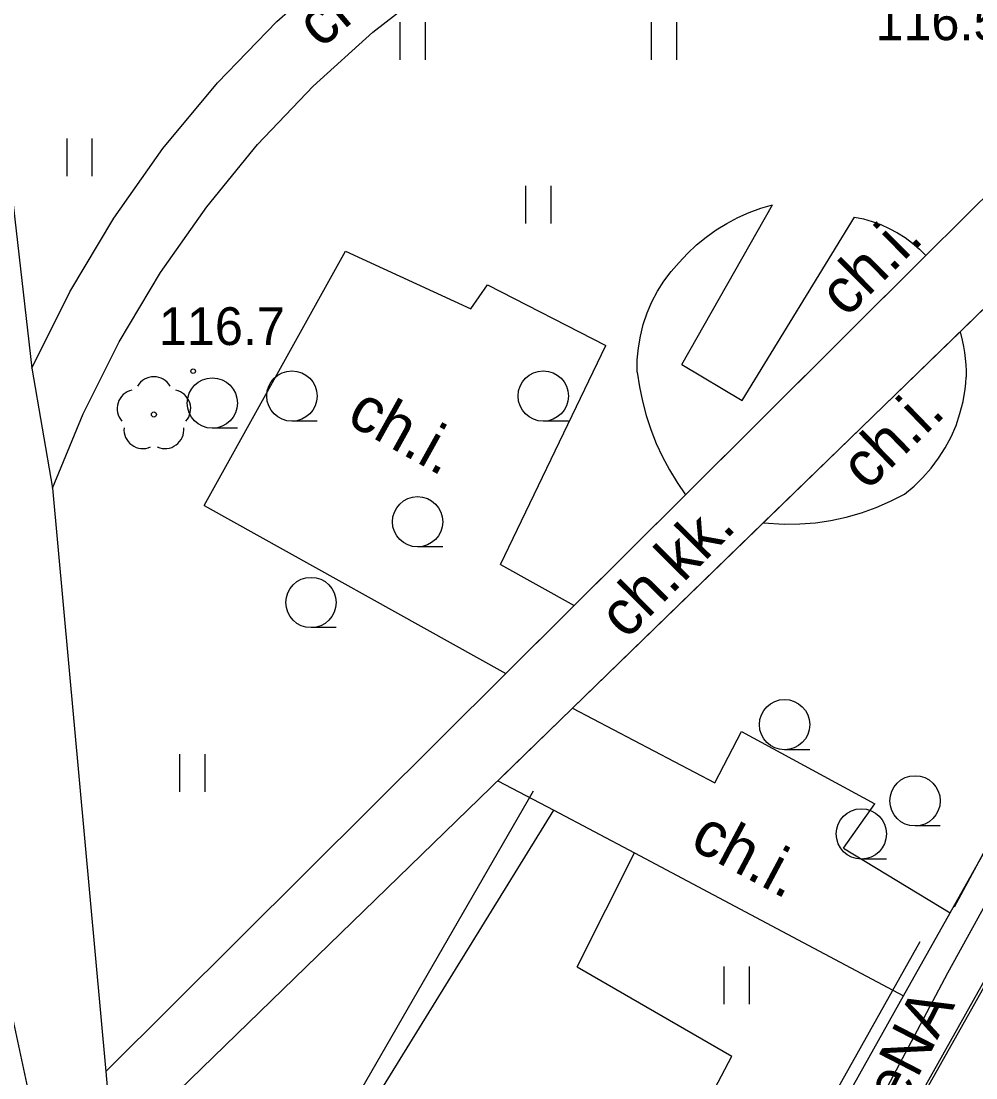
# Model space of a CAD drawing. Extents: x 6434771 to 6436222, y 5663454 to 5664782.
# Drawn here: x 6435559.28 to 6435578.27, y 5664007.55 to 5664028.56 of the extents above; entities that cross this region are included whole.
import ezdxf

# ---------------------------------------------------------------- set-up
doc = ezdxf.new("R2010")
doc.units = 0
for name, color, linetype in [('Warstwa 11', 7, 'Continuous'), ('Warstwa 12', 7, 'Continuous'), ('Warstwa 13', 7, 'Continuous'), ('Warstwa 4', 7, 'Continuous'), ('Warstwa 5', 7, 'Continuous'), ('Warstwa 6', 7, 'Continuous'), ('Warstwa 9', 7, 'Continuous')]:
    doc.layers.add(name, color=color, linetype=linetype)

msp = doc.modelspace()

# ---------------------------------------------------------------- linework, layer by layer
at = {"layer": 'Warstwa 11'}
msp.add_circle((6435561.923, 5664020.739), 0.05, dxfattribs=at)
for centre, start, end in [((6435561.923, 5664021.114), 30.1471, 149.8529), ((6435561.566, 5664020.855), 102.1471, 221.8529), ((6435562.28, 5664020.855), 318.1471, 77.8529), ((6435561.703, 5664020.436), 174.1471, 293.8529), ((6435562.143, 5664020.436), 246.1471, 5.8529)]:
    msp.add_arc(centre, 0.375, start, end, dxfattribs=at)
at = {"layer": 'Warstwa 12'}
for points in [[(6435631.549, 5664121.292), (6435637.248, 5664117.898), (6435639.048, 5664116.863), (6435636.832, 5664113.039), (6435573.112, 5663999.914), (6435567.369, 5663989.773), (6435556.895, 5663969.528), (6435551.55, 5663961.662), (6435548.98, 5663960.053), (6435545.915, 5663958.84), (6435541.4, 5663958.414), (6435537.043, 5663959.497), (6435521.938, 5663967.479), (6435521.907, 5663967.449), (6435520.396, 5663968.198), (6435507.178, 5663968.407), (6435506.471, 5663968.695), (6435506.124, 5663968.813)], [(6435613.773, 5664073.054), (6435611.935, 5664069.649), (6435608.927, 5664064.214), (6435606.38, 5664059.602), (6435604.048, 5664055.441), (6435601.431, 5664051.001), (6435598.591, 5664045.89), (6435596.298, 5664041.884), (6435593.193, 5664036.409), (6435591.865, 5664034.013), (6435589.351, 5664029.314), (6435586.652, 5664024.478), (6435583.855, 5664019.378), (6435580.904, 5664014.034), (6435579.535, 5664011.433), (6435576.909, 5664006.754), (6435573.014, 5663999.95), (6435571.264, 5663996.881), (6435567.502, 5663990.275), (6435564.072, 5663984.352), (6435560.777, 5663978.635), (6435556.325, 5663970.985)], [(6435585.024, 5664025.105), (6435585.907, 5664024.521), (6435585.144, 5664023.201), (6435583.485, 5664020.132), (6435581.592, 5664016.767), (6435579.38, 5664012.663), (6435577.71, 5664009.633), (6435575.605, 5664005.669), (6435575.368, 5664005.298), (6435574.303, 5664003.544), (6435573.055, 5664001.41), (6435570.795, 5663997.498), (6435569.639, 5663995.57), (6435568.325, 5663993.418), (6435566.92, 5663990.963), (6435565.318, 5663988.295), (6435564.001, 5663986.108), (6435562.162, 5663982.899), (6435560.639, 5663980.319), (6435557.776, 5663975.587), (6435555.938, 5663972.523)]]:
    msp.add_lwpolyline(points, dxfattribs=at)
at = {"layer": 'Warstwa 13'}
msp.add_circle((6435562.705, 5664021.601), 0.045, dxfattribs=at)
at = {"layer": 'Warstwa 4'}
for points in [[(6435585.311, 5664024.766), (6435577.842, 5664010.948)], [(6435569.469, 5664013.25), (6435564.042, 5664003.854)], [(6435577.158, 5664010.254), (6435571.323, 5663999.865)]]:
    msp.add_lwpolyline(points, dxfattribs=at)
at = {"layer": 'Warstwa 5'}
for p, q in [((6435557.193, 5664041.753), (6435559.494, 5664021.659)), ((6435564.371, 5664028.551), (6435565.644, 5664029.676)), ((6435566.275, 5664028.34), (6435567.536, 5664029.324)), ((6435563.189, 5664027.332), (6435564.371, 5664028.551)), ((6435566.824, 5664027.786), (6435566.824, 5664028.536)), ((6435567.324, 5664027.786), (6435567.324, 5664028.536)), ((6435571.824, 5664027.786), (6435571.824, 5664028.536)), ((6435572.324, 5664027.786), (6435572.324, 5664028.536)), ((6435577.278, 5664023.896), (6435581.967, 5664028.557)), ((6435565.09, 5664027.265), (6435566.275, 5664028.34)), ((6435577.959, 5664022.384), (6435583.445, 5664027.707)), ((6435562.104, 5664026.025), (6435563.189, 5664027.332)), ((6435563.987, 5664026.105), (6435565.09, 5664027.265)), ((6435560.195, 5664025.476), (6435560.195, 5664026.226)), ((6435560.695, 5664025.476), (6435560.695, 5664026.226)), ((6435561.123, 5664024.638), (6435562.104, 5664026.025)), ((6435562.973, 5664024.867), (6435563.987, 5664026.105)), ((6435569.324, 5664024.536), (6435569.324, 5664025.286)), ((6435569.824, 5664024.536), (6435569.824, 5664025.286)), ((6435572.424, 5664021.733), (6435574.229, 5664024.909)), ((6435573.993, 5664024.838), (6435574.229, 5664024.909)), ((6435562.053, 5664023.558), (6435562.973, 5664024.867)), ((6435573.537, 5664024.652), (6435573.762, 5664024.753)), ((6435573.762, 5664024.753), (6435573.993, 5664024.838)), ((6435560.251, 5664023.18), (6435561.123, 5664024.638)), ((6435573.11, 5664024.408), (6435573.32, 5664024.537)), ((6435573.32, 5664024.537), (6435573.537, 5664024.652)), ((6435573.624, 5664021.014), (6435575.856, 5664024.661)), ((6435575.856, 5664024.661), (6435576.035, 5664024.625)), ((6435576.035, 5664024.625), (6435576.211, 5664024.575)), ((6435576.211, 5664024.575), (6435576.383, 5664024.513)), ((6435576.383, 5664024.513), (6435576.55, 5664024.439)), ((6435577.761, 5664010.835), (6435585.501, 5664024.605)), ((6435572.91, 5664024.265), (6435573.11, 5664024.408)), ((6435576.55, 5664024.439), (6435576.711, 5664024.352)), ((6435576.711, 5664024.352), (6435576.865, 5664024.254)), ((6435572.539, 5664023.941), (6435572.719, 5664024.109)), ((6435572.719, 5664024.109), (6435572.91, 5664024.265)), ((6435576.865, 5664024.254), (6435577.011, 5664024.145)), ((6435577.011, 5664024.145), (6435577.15, 5664024.025)), ((6435562.923, 5664018.931), (6435565.734, 5664023.982)), ((6435565.734, 5664023.982), (6435568.228, 5664022.837)), ((6435572.371, 5664023.762), (6435572.539, 5664023.941)), ((6435577.15, 5664024.025), (6435577.278, 5664023.896)), ((6435572.213, 5664023.583), (6435572.371, 5664023.762)), ((6435561.232, 5664022.184), (6435562.053, 5664023.558)), ((6435572.069, 5664023.391), (6435572.213, 5664023.583)), ((6435568.228, 5664022.837), (6435568.559, 5664023.314)), ((6435568.559, 5664023.314), (6435570.911, 5664022.112)), ((6435571.941, 5664023.189), (6435572.069, 5664023.391)), ((6435559.494, 5664021.659), (6435560.251, 5664023.18)), ((6435571.83, 5664022.977), (6435571.941, 5664023.189)), ((6435571.735, 5664022.757), (6435571.83, 5664022.977)), ((6435571.658, 5664022.53), (6435571.735, 5664022.757)), ((6435571.6, 5664022.298), (6435571.658, 5664022.53)), ((6435577.959, 5664022.384), (6435578.002, 5664022.213)), ((6435560.515, 5664020.754), (6435561.232, 5664022.184)), ((6435571.56, 5664022.061), (6435571.6, 5664022.298)), ((6435578.002, 5664022.213), (6435578.027, 5664022.093)), ((6435568.817, 5664017.76), (6435570.911, 5664022.112)), ((6435571.539, 5664021.823), (6435571.56, 5664022.061)), ((6435578.027, 5664022.093), (6435578.047, 5664021.973)), ((6435578.047, 5664021.973), (6435578.062, 5664021.851)), ((6435571.537, 5664021.583), (6435571.539, 5664021.823)), ((6435578.062, 5664021.851), (6435578.072, 5664021.729)), ((6435571.537, 5664021.583), (6435571.579, 5664021.291)), ((6435572.424, 5664021.733), (6435573.624, 5664021.014)), ((6435578.072, 5664021.729), (6435578.077, 5664021.607)), ((6435578.077, 5664021.607), (6435578.077, 5664021.484)), ((6435578.061, 5664021.24), (6435578.071, 5664021.362)), ((6435578.071, 5664021.362), (6435578.077, 5664021.484)), ((6435571.579, 5664021.291), (6435571.639, 5664021.003)), ((6435578.019, 5664020.996), (6435578.061, 5664021.24)), ((6435571.639, 5664021.003), (6435571.714, 5664020.718)), ((6435577.957, 5664020.757), (6435578.019, 5664020.996)), ((6435559.905, 5664019.274), (6435560.515, 5664020.754)), ((6435571.714, 5664020.718), (6435571.806, 5664020.438)), ((6435577.878, 5664020.523), (6435577.957, 5664020.757)), ((6435577.78, 5664020.296), (6435577.878, 5664020.523)), ((6435571.806, 5664020.438), (6435571.914, 5664020.164)), ((6435577.664, 5664020.078), (6435577.78, 5664020.296)), ((6435571.914, 5664020.164), (6435572.037, 5664019.897)), ((6435577.532, 5664019.869), (6435577.664, 5664020.078)), ((6435572.037, 5664019.897), (6435572.176, 5664019.637)), ((6435577.384, 5664019.672), (6435577.532, 5664019.869)), ((6435577.221, 5664019.486), (6435577.384, 5664019.672)), ((6435572.176, 5664019.637), (6435572.329, 5664019.386)), ((6435577.044, 5664019.314), (6435577.221, 5664019.486)), ((6435559.905, 5664019.274), (6435560.965, 5664007.68)), ((6435572.329, 5664019.386), (6435572.497, 5664019.144)), ((6435576.854, 5664019.157), (6435577.044, 5664019.314)), ((6435570.284, 5664016.943), (6435572.497, 5664019.144)), ((6435576.576, 5664019.014), (6435576.854, 5664019.157)), ((6435562.923, 5664018.931), (6435568.924, 5664015.592)), ((6435575.997, 5664018.784), (6435576.29, 5664018.889)), ((6435576.29, 5664018.889), (6435576.576, 5664019.014)), ((6435575.082, 5664018.588), (6435575.391, 5664018.633)), ((6435575.391, 5664018.633), (6435575.696, 5664018.698)), ((6435575.696, 5664018.698), (6435575.997, 5664018.784)), ((6435570.249, 5664014.902), (6435574.043, 5664018.584)), ((6435574.043, 5664018.584), (6435574.459, 5664018.561)), ((6435574.459, 5664018.561), (6435574.771, 5664018.564)), ((6435574.771, 5664018.564), (6435575.082, 5664018.588)), ((6435568.817, 5664017.76), (6435570.284, 5664016.943)), ((6435560.965, 5664007.68), (6435568.924, 5664015.592)), ((6435570.249, 5664014.902), (6435573.081, 5664013.415)), ((6435573.081, 5664013.415), (6435573.611, 5664014.44)), ((6435573.611, 5664014.44), (6435576.265, 5664012.998)), ((6435562.44, 5664013.237), (6435562.44, 5664013.987)), ((6435562.94, 5664013.237), (6435562.94, 5664013.987)), ((6435575.64, 5664012.12), (6435576.265, 5664012.998)), ((6435575.64, 5664012.12), (6435577.761, 5664010.835)), ((6435570.34, 5664009.76), (6435571.485, 5664012.026)), ((6435571.485, 5664012.026), (6435576.831, 5664009.181)), ((6435570.34, 5664009.76), (6435573.42, 5664007.986)), ((6435573.268, 5664009.019), (6435573.268, 5664009.769)), ((6435573.768, 5664009.019), (6435573.768, 5664009.769)), ((6435570.81, 5663998.468), (6435576.831, 5664009.181)), ((6435572.141, 5664005.567), (6435573.42, 5664007.986))]:
    msp.add_line(p, q, dxfattribs=at)
at = {"layer": 'Warstwa 6'}
for p, q in [((6435565.168, 5664020.606), (6435564.668, 5664020.606)), ((6435570.168, 5664020.606), (6435569.668, 5664020.606)), ((6435563.585, 5664020.465), (6435563.085, 5664020.465)), ((6435567.668, 5664018.106), (6435567.168, 5664018.106)), ((6435565.548, 5664016.502), (6435565.048, 5664016.502)), ((6435574.967, 5664014.075), (6435574.467, 5664014.075)), ((6435577.563, 5664012.56), (6435577.063, 5664012.56)), ((6435576.494, 5664011.903), (6435575.994, 5664011.903))]:
    msp.add_line(p, q, dxfattribs=at)
for centre in [(6435564.668, 5664021.106), (6435569.668, 5664021.106), (6435563.085, 5664020.965), (6435567.168, 5664018.606), (6435565.048, 5664017.002), (6435574.467, 5664014.575), (6435577.063, 5664013.06), (6435575.994, 5664012.403)]:
    msp.add_circle(centre, 0.5, dxfattribs=at)
at = {"layer": 'Warstwa 9'}
for p, q in [((6435557.193, 5664041.753), (6435559.494, 5664021.659)), ((6435564.371, 5664028.551), (6435565.644, 5664029.676)), ((6435566.275, 5664028.34), (6435567.536, 5664029.324)), ((6435563.189, 5664027.332), (6435564.371, 5664028.551)), ((6435577.278, 5664023.896), (6435581.967, 5664028.557)), ((6435565.09, 5664027.265), (6435566.275, 5664028.34)), ((6435561.115, 5664006.039), (6435583.445, 5664027.707)), ((6435562.104, 5664026.025), (6435563.189, 5664027.332)), ((6435563.987, 5664026.105), (6435565.09, 5664027.265)), ((6435561.123, 5664024.638), (6435562.104, 5664026.025)), ((6435562.973, 5664024.867), (6435563.987, 5664026.105)), ((6435572.424, 5664021.733), (6435574.229, 5664024.909)), ((6435573.993, 5664024.838), (6435574.229, 5664024.909)), ((6435562.053, 5664023.558), (6435562.973, 5664024.867)), ((6435573.537, 5664024.652), (6435573.762, 5664024.753)), ((6435573.762, 5664024.753), (6435573.993, 5664024.838)), ((6435560.251, 5664023.18), (6435561.123, 5664024.638)), ((6435573.11, 5664024.408), (6435573.32, 5664024.537)), ((6435573.32, 5664024.537), (6435573.537, 5664024.652)), ((6435573.624, 5664021.014), (6435575.856, 5664024.661)), ((6435575.856, 5664024.661), (6435576.035, 5664024.625)), ((6435576.035, 5664024.625), (6435576.211, 5664024.575)), ((6435576.211, 5664024.575), (6435576.383, 5664024.513)), ((6435576.383, 5664024.513), (6435576.55, 5664024.439)), ((6435577.761, 5664010.835), (6435585.501, 5664024.605)), ((6435572.91, 5664024.265), (6435573.11, 5664024.408)), ((6435576.55, 5664024.439), (6435576.711, 5664024.352)), ((6435576.711, 5664024.352), (6435576.865, 5664024.254)), ((6435572.539, 5664023.941), (6435572.719, 5664024.109)), ((6435572.719, 5664024.109), (6435572.91, 5664024.265)), ((6435576.865, 5664024.254), (6435577.011, 5664024.145)), ((6435577.011, 5664024.145), (6435577.15, 5664024.025)), ((6435562.923, 5664018.931), (6435565.734, 5664023.982)), ((6435565.734, 5664023.982), (6435568.228, 5664022.837)), ((6435572.371, 5664023.762), (6435572.539, 5664023.941)), ((6435572.497, 5664019.144), (6435577.278, 5664023.896)), ((6435573.881, 5664020.519), (6435577.278, 5664023.896)), ((6435577.15, 5664024.025), (6435577.278, 5664023.896)), ((6435572.213, 5664023.583), (6435572.371, 5664023.762)), ((6435561.232, 5664022.184), (6435562.053, 5664023.558)), ((6435572.069, 5664023.391), (6435572.213, 5664023.583)), ((6435568.228, 5664022.837), (6435568.559, 5664023.314)), ((6435568.559, 5664023.314), (6435570.911, 5664022.112)), ((6435571.941, 5664023.189), (6435572.069, 5664023.391)), ((6435559.494, 5664021.659), (6435560.251, 5664023.18)), ((6435571.83, 5664022.977), (6435571.941, 5664023.189)), ((6435571.735, 5664022.757), (6435571.83, 5664022.977)), ((6435571.658, 5664022.53), (6435571.735, 5664022.757)), ((6435571.6, 5664022.298), (6435571.658, 5664022.53)), ((6435574.043, 5664018.584), (6435577.959, 5664022.384)), ((6435577.959, 5664022.384), (6435578.002, 5664022.213)), ((6435560.515, 5664020.754), (6435561.232, 5664022.184)), ((6435571.56, 5664022.061), (6435571.6, 5664022.298)), ((6435578.002, 5664022.213), (6435578.027, 5664022.093)), ((6435568.817, 5664017.76), (6435570.911, 5664022.112)), ((6435571.539, 5664021.823), (6435571.56, 5664022.061)), ((6435578.027, 5664022.093), (6435578.047, 5664021.973)), ((6435578.047, 5664021.973), (6435578.062, 5664021.851)), ((6435571.537, 5664021.583), (6435571.539, 5664021.823)), ((6435578.062, 5664021.851), (6435578.072, 5664021.729)), ((6435559.494, 5664021.659), (6435559.905, 5664019.274)), ((6435559.494, 5664021.659), (6435559.905, 5664019.274)), ((6435571.537, 5664021.583), (6435571.579, 5664021.291)), ((6435572.424, 5664021.733), (6435573.624, 5664021.014)), ((6435578.072, 5664021.729), (6435578.077, 5664021.607)), ((6435578.077, 5664021.607), (6435578.077, 5664021.484)), ((6435578.061, 5664021.24), (6435578.071, 5664021.362)), ((6435578.071, 5664021.362), (6435578.077, 5664021.484)), ((6435571.579, 5664021.291), (6435571.639, 5664021.003)), ((6435578.019, 5664020.996), (6435578.061, 5664021.24)), ((6435571.639, 5664021.003), (6435571.714, 5664020.718)), ((6435577.957, 5664020.757), (6435578.019, 5664020.996)), ((6435559.905, 5664019.274), (6435560.515, 5664020.754)), ((6435571.714, 5664020.718), (6435571.806, 5664020.438)), ((6435577.878, 5664020.523), (6435577.957, 5664020.757)), ((6435572.497, 5664019.144), (6435573.881, 5664020.519)), ((6435577.78, 5664020.296), (6435577.878, 5664020.523)), ((6435571.806, 5664020.438), (6435571.914, 5664020.164)), ((6435577.664, 5664020.078), (6435577.78, 5664020.296)), ((6435571.914, 5664020.164), (6435572.037, 5664019.897)), ((6435577.532, 5664019.869), (6435577.664, 5664020.078)), ((6435572.037, 5664019.897), (6435572.176, 5664019.637)), ((6435577.384, 5664019.672), (6435577.532, 5664019.869)), ((6435577.221, 5664019.486), (6435577.384, 5664019.672)), ((6435572.176, 5664019.637), (6435572.329, 5664019.386)), ((6435577.044, 5664019.314), (6435577.221, 5664019.486)), ((6435559.905, 5664019.274), (6435560.965, 5664007.68)), ((6435572.329, 5664019.386), (6435572.497, 5664019.144)), ((6435576.854, 5664019.157), (6435577.044, 5664019.314)), ((6435568.924, 5664015.592), (6435572.497, 5664019.144)), ((6435576.576, 5664019.014), (6435576.854, 5664019.157)), ((6435562.923, 5664018.931), (6435568.924, 5664015.592)), ((6435575.997, 5664018.784), (6435576.29, 5664018.889)), ((6435576.29, 5664018.889), (6435576.576, 5664019.014)), ((6435575.082, 5664018.588), (6435575.391, 5664018.633)), ((6435575.391, 5664018.633), (6435575.696, 5664018.698)), ((6435575.696, 5664018.698), (6435575.997, 5664018.784)), ((6435574.043, 5664018.584), (6435574.459, 5664018.561)), ((6435574.459, 5664018.561), (6435574.771, 5664018.564)), ((6435574.771, 5664018.564), (6435575.082, 5664018.588)), ((6435568.817, 5664017.76), (6435570.283, 5664016.944)), ((6435568.924, 5664015.592), (6435570.284, 5664016.943)), ((6435570.283, 5664016.944), (6435570.284, 5664016.943)), ((6435560.965, 5664007.68), (6435568.924, 5664015.592)), ((6435568.762, 5664013.459), (6435570.249, 5664014.902)), ((6435570.249, 5664014.902), (6435573.081, 5664013.415)), ((6435573.081, 5664013.415), (6435573.611, 5664014.44)), ((6435573.611, 5664014.44), (6435576.265, 5664012.998)), ((6435568.762, 5664013.459), (6435569.876, 5664012.873)), ((6435575.64, 5664012.12), (6435576.265, 5664012.998)), ((6435563.83, 5664003.086), (6435569.876, 5664012.873)), ((6435569.876, 5664012.873), (6435571.485, 5664012.026)), ((6435569.876, 5664012.873), (6435571.485, 5664012.026)), ((6435575.64, 5664012.12), (6435577.761, 5664010.835)), ((6435570.34, 5664009.76), (6435571.485, 5664012.026)), ((6435571.485, 5664012.026), (6435576.831, 5664009.181)), ((6435576.831, 5664009.181), (6435577.761, 5664010.835)), ((6435576.831, 5664009.181), (6435577.761, 5664010.835)), ((6435570.34, 5664009.76), (6435573.42, 5664007.986)), ((6435570.81, 5663998.468), (6435576.831, 5664009.181)), ((6435559.07, 5664008.933), (6435559.506, 5664006.908)), ((6435572.141, 5664005.567), (6435573.42, 5664007.986)), ((6435560.965, 5664007.68), (6435561.115, 5664006.039)), ((6435560.965, 5664007.68), (6435561.115, 5664006.039))]:
    msp.add_line(p, q, dxfattribs=at)

# ---------------------------------------------------------------- texts
at = {"layer": 'Warstwa 13'}
for s, p in [('116.5', (6435576.273, 5664028.179)), ('116.7', (6435562.02, 5664022.12))]:
    msp.add_text(s, height=0.75, dxfattribs=at).set_placement(p)
msp.add_text('eNA', height=0.9, rotation=62.7217, dxfattribs=at).set_placement((6435576.797, 5664006.931))
at = {"layer": 'Warstwa 9'}
for s, rotation, p in [('ch.kk.', 40.1586, (6435565.24, 5664027.994)), ('ch.i.', 44.8282, (6435575.696, 5664022.644)), ('ch.i.', 44.1407, (6435576.114, 5664019.205)), ('ch.i.', 330.906, (6435565.725, 5664020.578)), ('ch.kk.', 45.172, (6435571.32, 5664016.245)), ('ch.i.', 331.9775, (6435572.554, 5664012.135))]:
    msp.add_text(s, height=0.9, rotation=rotation, dxfattribs=at).set_placement(p)

doc.saveas('drawing.dxf')
